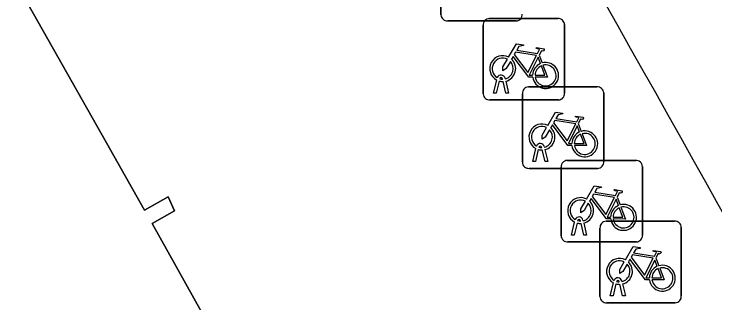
# Model space of a CAD drawing. Extents: x 161087 to 161926, y 382572 to 383873.
# Drawn here: x 161526.46 to 161535.07, y 383345.56 to 383349.11 of the extents above; entities that cross this region are included whole.
import ezdxf

# ---------------------------------------------------------------- set-up
doc = ezdxf.new("R2010")
doc.units = 0
for name, color, linetype in [('IMGEO_Fietsenrek', 7, 'Continuous'), ('IMGEO_Fietspad_gesloten', 7, 'Continuous'), ('IMGEO_Pand', 7, 'Continuous'), ('IMGEO_Voetpad_open', 7, 'Continuous')]:
    doc.layers.add(name, color=color, linetype=linetype)

msp = doc.modelspace()

# ---------------------------------------------------------------- linework, layer by layer
at = {"layer": 'IMGEO_Fietsenrek'}
for p, q in [((161531.7035, 383349.0989), (161531.7035, 383349.9398)), ((161531.7035, 383349.9398), (161531.7035, 383349.0989)), ((161532.2969, 383349.0535), (161533.1378, 383349.0535)), ((161533.1378, 383349.0535), (161532.2969, 383349.0535)), ((161532.6281, 383349.0245), (161531.7872, 383349.0245)), ((161531.7872, 383349.0245), (161532.6281, 383349.0245)), ((161532.2225, 383348.1289), (161532.2225, 383348.9698)), ((161532.2225, 383348.9698), (161532.2225, 383348.1289)), ((161533.2215, 383348.9791), (161533.2215, 383348.1382)), ((161533.2215, 383348.1382), (161533.2215, 383348.9791)), ((161532.9092, 383348.6032), (161532.9455, 383348.508)), ((161532.3495, 383348.1383), (161532.3878, 383348.2983)), ((161532.4182, 383348.2861), (161532.3829, 383348.1383)), ((161532.4599, 383348.3099), (161532.4589, 383348.3142)), ((161532.501, 383348.1383), (161532.4671, 383348.28)), ((161532.4906, 383348.3214), (161532.4924, 383348.3135)), ((161532.4994, 383348.2843), (161532.5344, 383348.1383)), ((161532.7779, 383348.2145), (161533.6188, 383348.2145)), ((161533.6188, 383348.2145), (161532.7779, 383348.2145)), ((161532.3829, 383348.1383), (161532.3495, 383348.1383)), ((161532.5344, 383348.1383), (161532.501, 383348.1383)), ((161532.7035, 383347.2899), (161532.7035, 383348.1308)), ((161532.7035, 383348.1308), (161532.7035, 383347.2899)), ((161533.7025, 383348.1401), (161533.7025, 383347.2992)), ((161533.7025, 383347.2992), (161533.7025, 383348.1401)), ((161533.1471, 383348.0545), (161532.3062, 383348.0545)), ((161532.3062, 383348.0545), (161533.1471, 383348.0545)), ((161533.3902, 383347.7642), (161533.4265, 383347.669)), ((161532.8305, 383347.2993), (161532.8688, 383347.4593)), ((161532.8992, 383347.4471), (161532.8639, 383347.2993)), ((161532.9409, 383347.4709), (161532.9399, 383347.4752)), ((161532.982, 383347.2993), (161532.9481, 383347.441)), ((161532.9716, 383347.4824), (161532.9734, 383347.4745)), ((161532.9804, 383347.4453), (161533.0154, 383347.2993)), ((161532.8639, 383347.2993), (161532.8305, 383347.2993)), ((161533.0154, 383347.2993), (161532.982, 383347.2993)), ((161533.2539, 383347.3125), (161534.0948, 383347.3125)), ((161534.0948, 383347.3125), (161533.2539, 383347.3125)), ((161534.1785, 383347.2381), (161534.1785, 383346.3972)), ((161534.1785, 383346.3972), (161534.1785, 383347.2381)), ((161533.6281, 383347.2155), (161532.7872, 383347.2155)), ((161532.7872, 383347.2155), (161533.6281, 383347.2155)), ((161533.1795, 383346.3879), (161533.1795, 383347.2288)), ((161533.1795, 383347.2288), (161533.1795, 383346.3879)), ((161533.8662, 383346.8622), (161533.9025, 383346.767)), ((161533.3065, 383346.3973), (161533.3448, 383346.5573)), ((161533.4169, 383346.5689), (161533.4159, 383346.5732)), ((161533.4476, 383346.5804), (161533.4494, 383346.5725)), ((161533.7309, 383346.5665), (161534.5718, 383346.5665)), ((161534.5718, 383346.5665), (161533.7309, 383346.5665)), ((161533.3752, 383346.5451), (161533.3399, 383346.3973)), ((161533.458, 383346.3973), (161533.4241, 383346.539)), ((161533.4564, 383346.5433), (161533.4914, 383346.3973)), ((161533.6565, 383345.6419), (161533.6565, 383346.4828)), ((161533.6565, 383346.4828), (161533.6565, 383345.6419)), ((161534.6555, 383346.4921), (161534.6555, 383345.6512)), ((161534.6555, 383345.6512), (161534.6555, 383346.4921)), ((161533.3399, 383346.3973), (161533.3065, 383346.3973)), ((161533.4914, 383346.3973), (161533.458, 383346.3973)), ((161534.1041, 383346.3135), (161533.2632, 383346.3135)), ((161533.2632, 383346.3135), (161534.1041, 383346.3135)), ((161534.3432, 383346.1162), (161534.3795, 383346.021)), ((161533.7835, 383345.6513), (161533.8218, 383345.8113)), ((161533.8522, 383345.7991), (161533.8169, 383345.6513)), ((161533.8939, 383345.8229), (161533.8929, 383345.8272)), ((161533.935, 383345.6513), (161533.9011, 383345.793)), ((161533.9246, 383345.8344), (161533.9264, 383345.8265)), ((161533.9334, 383345.7973), (161533.9684, 383345.6513)), ((161533.8169, 383345.6513), (161533.7835, 383345.6513)), ((161533.9684, 383345.6513), (161533.935, 383345.6513)), ((161534.5811, 383345.5675), (161533.7402, 383345.5675)), ((161533.7402, 383345.5675), (161534.5811, 383345.5675))]:
    msp.add_line(p, q, dxfattribs=at)
for points in [[(161532.5351, 383348.5802), (161532.6298, 383348.7437), (161532.716, 383348.7299), (161532.7177, 383348.7212), (161532.6616, 383348.7103), (161532.6354, 383348.665), (161532.8906, 383348.6242)], [(161532.8777, 383348.599), (161532.6209, 383348.64), (161532.6042, 383348.6112), (161532.7712, 383348.3909), (161532.8777, 383348.599)], [(161532.8906, 383348.6242), (161532.9156, 383348.673), (161532.9105, 383348.677), (161532.8873, 383348.6807), (161532.8746, 383348.6882), (161532.8736, 383348.6913), (161532.8758, 383348.6959), (161532.9706, 383348.6808), (161532.9729, 383348.6705), (161532.9635, 383348.6581), (161532.9511, 383348.6517), (161532.9366, 383348.6579), (161532.9092, 383348.6032)], [(161532.5558, 383348.5277), (161532.5042, 383348.4385), (161532.4643, 383348.4125), (161532.4655, 383348.46), (161532.52, 383348.5542)], [(161532.8308, 383348.3355), (161532.7811, 383348.3356), (161532.5904, 383348.5873), (161532.5714, 383348.5545)], [(161532.9257, 383348.501), (161532.8964, 383348.5778), (161532.787, 383348.3597), (161532.8297, 383348.3596)], [(161532.8597, 383348.3595), (161532.9796, 383348.3593), (161532.9364, 383348.4729)], [(161532.9562, 383348.4798), (161533.0112, 383348.3352), (161532.8611, 383348.3355)], [(161533.0161, 383347.7412), (161533.1108, 383347.9047), (161533.197, 383347.8909), (161533.1987, 383347.8822), (161533.1426, 383347.8713), (161533.1164, 383347.826), (161533.3716, 383347.7852)], [(161533.3716, 383347.7852), (161533.3966, 383347.834), (161533.3915, 383347.838), (161533.3683, 383347.8417), (161533.3556, 383347.8492), (161533.3546, 383347.8523), (161533.3568, 383347.8569), (161533.4516, 383347.8418), (161533.4539, 383347.8315), (161533.4445, 383347.8191), (161533.4321, 383347.8127), (161533.4176, 383347.8189), (161533.3902, 383347.7642)], [(161533.3587, 383347.76), (161533.1019, 383347.801), (161533.0852, 383347.7722), (161533.2522, 383347.5519), (161533.3587, 383347.76)], [(161533.0368, 383347.6887), (161532.9852, 383347.5995), (161532.9453, 383347.5735), (161532.9465, 383347.621), (161533.001, 383347.7152)], [(161533.3118, 383347.4965), (161533.2621, 383347.4966), (161533.0714, 383347.7483), (161533.0524, 383347.7155)], [(161533.4067, 383347.662), (161533.3774, 383347.7388), (161533.268, 383347.5207), (161533.3107, 383347.5206)], [(161533.3407, 383347.5205), (161533.4606, 383347.5203), (161533.4174, 383347.6339)], [(161533.4372, 383347.6408), (161533.4922, 383347.4962), (161533.3421, 383347.4965)], [(161533.4921, 383346.8392), (161533.5868, 383347.0027), (161533.673, 383346.9889), (161533.6747, 383346.9802), (161533.6186, 383346.9693), (161533.5924, 383346.924), (161533.8476, 383346.8832)], [(161533.8347, 383346.858), (161533.5779, 383346.899), (161533.5612, 383346.8702), (161533.7282, 383346.6499), (161533.8347, 383346.858)], [(161533.8476, 383346.8832), (161533.8726, 383346.932), (161533.8675, 383346.936), (161533.8443, 383346.9397), (161533.8316, 383346.9472), (161533.8306, 383346.9503), (161533.8328, 383346.9549), (161533.9276, 383346.9398), (161533.9299, 383346.9295), (161533.9205, 383346.9171), (161533.9081, 383346.9107), (161533.8936, 383346.9169), (161533.8662, 383346.8622)], [(161533.5128, 383346.7867), (161533.4612, 383346.6975), (161533.4213, 383346.6715), (161533.4225, 383346.719), (161533.477, 383346.8132)], [(161533.7878, 383346.5945), (161533.7381, 383346.5946), (161533.5474, 383346.8463), (161533.5284, 383346.8135)], [(161533.8827, 383346.76), (161533.8534, 383346.8368), (161533.744, 383346.6187), (161533.7867, 383346.6186)], [(161533.8167, 383346.6185), (161533.9366, 383346.6183), (161533.8934, 383346.7319)], [(161533.9132, 383346.7388), (161533.9682, 383346.5942), (161533.8181, 383346.5945)], [(161533.9691, 383346.0932), (161534.0638, 383346.2567), (161534.15, 383346.2429), (161534.1517, 383346.2342), (161534.0956, 383346.2233), (161534.0694, 383346.178), (161534.3246, 383346.1372)], [(161534.3246, 383346.1372), (161534.3496, 383346.186), (161534.3445, 383346.19), (161534.3213, 383346.1937), (161534.3086, 383346.2012), (161534.3076, 383346.2043), (161534.3098, 383346.2089), (161534.4046, 383346.1938), (161534.4069, 383346.1835), (161534.3975, 383346.1711), (161534.3851, 383346.1647), (161534.3706, 383346.1709), (161534.3432, 383346.1162)], [(161534.3117, 383346.112), (161534.0549, 383346.153), (161534.0382, 383346.1242), (161534.2052, 383345.9039), (161534.3117, 383346.112)], [(161533.9898, 383346.0407), (161533.9382, 383345.9515), (161533.8983, 383345.9255), (161533.8995, 383345.973), (161533.954, 383346.0672)], [(161534.2648, 383345.8485), (161534.2151, 383345.8486), (161534.0244, 383346.1003), (161534.0054, 383346.0675)], [(161534.3597, 383346.014), (161534.3304, 383346.0908), (161534.221, 383345.8727), (161534.2637, 383345.8726)], [(161534.2937, 383345.8725), (161534.4136, 383345.8723), (161534.3704, 383345.9859)], [(161534.3902, 383345.9928), (161534.4452, 383345.8482), (161534.2951, 383345.8485)]]:
    msp.add_lwpolyline(points, dxfattribs=at)
for centre, radius, start, end in [((161531.7814, 383349.1022), 0.0779, 182.4484, 274.28452), ((161531.7814, 383349.1022), 0.0779, 182.4484, 274.28452), ((161532.3002, 383348.9756), 0.0779, 92.4484, 184.28452), ((161532.3002, 383348.9756), 0.0779, 92.4484, 184.28452), ((161532.6248, 383349.1024), 0.0779, 272.4484, 4.28452), ((161532.6248, 383349.1024), 0.0779, 272.4484, 4.28452), ((161533.1436, 383348.9758), 0.0779, 2.4484, 94.28452), ((161533.1436, 383348.9758), 0.0779, 2.4484, 94.28452), ((161532.4621, 383348.4389), 0.159, 62.67661, 242.13685), ((161532.4621, 383348.4389), 0.129, 63.31916, 238.90302), ((161532.4621, 383348.4389), 0.159, 283.5766, 46.60424), ((161532.4621, 383348.4389), 0.129, 283.60429, 43.43025), ((161532.9887, 383348.3549), 0.159, 113.3408, 178.32165), ((161532.9887, 383348.3549), 0.159, 187.0065, 105.77075), ((161532.9887, 383348.3549), 0.129, 113.92302, 177.95563), ((161532.9887, 383348.3549), 0.129, 188.67146, 104.58832), ((161532.4419, 383348.3103), 0.0499, 12.8025, 158.69338), ((161532.4621, 383348.4389), 0.159, 253.99666, 271.78671), ((161532.4419, 383348.3103), 0.0174, 12.8025, 163.45023), ((161532.4621, 383348.4389), 0.129, 253.41502, 269.02044), ((161532.7812, 383348.1366), 0.0779, 92.4484, 184.28452), ((161532.7812, 383348.1366), 0.0779, 92.4484, 184.28452), ((161533.6246, 383348.1368), 0.0779, 2.4484, 94.28452), ((161533.6246, 383348.1368), 0.0779, 2.4484, 94.28452), ((161532.3004, 383348.1322), 0.0779, 182.4484, 274.28452), ((161532.3004, 383348.1322), 0.0779, 182.4484, 274.28452), ((161533.1438, 383348.1324), 0.0779, 272.4484, 4.28452), ((161533.1438, 383348.1324), 0.0779, 272.4484, 4.28452), ((161532.9431, 383347.5999), 0.159, 62.67661, 242.13685), ((161532.9431, 383347.5999), 0.129, 63.31916, 238.90302), ((161532.9431, 383347.5999), 0.129, 283.60429, 43.43025), ((161532.9431, 383347.5999), 0.159, 283.5766, 46.60424), ((161533.4697, 383347.5159), 0.159, 187.0065, 105.77075), ((161533.4697, 383347.5159), 0.159, 113.3408, 178.32165), ((161533.4697, 383347.5159), 0.129, 113.92302, 177.95563), ((161533.4697, 383347.5159), 0.129, 188.67146, 104.58832), ((161532.9229, 383347.4713), 0.0499, 12.8025, 158.69338), ((161532.9431, 383347.5999), 0.159, 253.99666, 271.78671), ((161532.9229, 383347.4713), 0.0174, 12.8025, 163.45023), ((161532.9431, 383347.5999), 0.129, 253.41502, 269.02044), ((161532.7814, 383347.2932), 0.0779, 182.4484, 274.28452), ((161532.7814, 383347.2932), 0.0779, 182.4484, 274.28452), ((161533.2572, 383347.2346), 0.0779, 92.4484, 184.28452), ((161533.2572, 383347.2346), 0.0779, 92.4484, 184.28452), ((161533.6248, 383347.2934), 0.0779, 272.4484, 4.28452), ((161533.6248, 383347.2934), 0.0779, 272.4484, 4.28452), ((161534.1006, 383347.2348), 0.0779, 2.4484, 94.28452), ((161534.1006, 383347.2348), 0.0779, 2.4484, 94.28452), ((161533.4191, 383346.6979), 0.159, 62.67661, 242.13685), ((161533.4191, 383346.6979), 0.129, 63.31916, 238.90302), ((161533.4191, 383346.6979), 0.159, 283.5766, 46.60424), ((161533.4191, 383346.6979), 0.129, 283.60429, 43.43025), ((161533.9457, 383346.6139), 0.159, 113.3408, 178.32165), ((161533.9457, 383346.6139), 0.159, 187.0065, 105.77075), ((161533.9457, 383346.6139), 0.129, 113.92302, 177.95563), ((161533.9457, 383346.6139), 0.129, 188.67146, 104.58832), ((161533.3989, 383346.5693), 0.0499, 12.8025, 158.69338), ((161533.3989, 383346.5693), 0.0174, 12.8025, 163.45023), ((161533.4191, 383346.6979), 0.129, 253.41502, 269.02044), ((161533.7342, 383346.4886), 0.0779, 92.4484, 184.28452), ((161533.7342, 383346.4886), 0.0779, 92.4484, 184.28452), ((161534.5776, 383346.4888), 0.0779, 2.4484, 94.28452), ((161534.5776, 383346.4888), 0.0779, 2.4484, 94.28452), ((161533.4191, 383346.6979), 0.159, 253.99666, 271.78671), ((161533.2574, 383346.3912), 0.0779, 182.4484, 274.28452), ((161533.2574, 383346.3912), 0.0779, 182.4484, 274.28452), ((161534.1008, 383346.3914), 0.0779, 272.4484, 4.28452), ((161534.1008, 383346.3914), 0.0779, 272.4484, 4.28452), ((161533.8961, 383345.9519), 0.159, 62.67661, 242.13685), ((161533.8961, 383345.9519), 0.129, 63.31916, 238.90302), ((161533.8961, 383345.9519), 0.129, 283.60429, 43.43025), ((161533.8961, 383345.9519), 0.159, 283.5766, 46.60424), ((161534.4227, 383345.8679), 0.159, 113.3408, 178.32165), ((161534.4227, 383345.8679), 0.159, 187.0065, 105.77075), ((161534.4227, 383345.8679), 0.129, 113.92302, 177.95563), ((161534.4227, 383345.8679), 0.129, 188.67146, 104.58832), ((161533.8759, 383345.8233), 0.0499, 12.8025, 158.69338), ((161533.8961, 383345.9519), 0.159, 253.99666, 271.78671), ((161533.8759, 383345.8233), 0.0174, 12.8025, 163.45023), ((161533.8961, 383345.9519), 0.129, 253.41502, 269.02044), ((161533.7344, 383345.6452), 0.0779, 182.4484, 274.28452), ((161533.7344, 383345.6452), 0.0779, 182.4484, 274.28452), ((161534.5778, 383345.6454), 0.0779, 272.4484, 4.28452), ((161534.5778, 383345.6454), 0.0779, 272.4484, 4.28452)]:
    msp.add_arc(centre, radius, start, end, dxfattribs=at)
at = {"layer": 'IMGEO_Fietspad_gesloten'}
msp.add_arc((165923.8498, 385817.7166), 5036.5282, 209.2518376, 209.4801537, dxfattribs=at)
at = {"layer": 'IMGEO_Pand'}
msp.add_lwpolyline([(161528.769, 383345.449), (161528.155, 383346.538), (161528.433, 383346.695), (161528.354, 383346.866), (161528.062, 383346.701), (161527.595, 383347.528), (161526.454, 383349.55), (161526.743, 383349.713), (161526.659, 383349.88), (161526.362, 383349.712), (161525.677, 383350.926), (161525.84, 383351.029), (161525.796, 383351.119), (161525.882, 383351.18), (161525.529, 383351.835), (161524.602, 383352.269), (161524.447, 383352.043), (161522.178, 383353.595), (161520.22, 383355.498), (161519.104, 383356.897), (161518.646, 383358.01), (161517.265, 383361.372), (161516.957, 383362.957), (161516.78, 383365.578)], dxfattribs=at)
at = {"layer": 'IMGEO_Voetpad_open'}
msp.add_lwpolyline([(161516.78, 383365.578), (161516.957, 383362.957), (161517.265, 383361.372), (161518.646, 383358.01), (161519.104, 383356.897), (161520.22, 383355.498), (161522.178, 383353.595), (161524.447, 383352.043), (161524.602, 383352.269), (161525.529, 383351.835), (161525.882, 383351.18), (161525.796, 383351.119), (161525.84, 383351.029), (161525.677, 383350.926), (161526.362, 383349.712), (161526.659, 383349.88), (161526.743, 383349.713), (161526.454, 383349.55), (161527.595, 383347.528), (161528.062, 383346.701), (161528.354, 383346.866), (161528.433, 383346.695), (161528.155, 383346.538), (161528.769, 383345.449)], dxfattribs=at)
msp.add_arc((165923.8498, 385817.7166), 5036.5282, 209.2518376, 209.4801537, dxfattribs=at)

doc.saveas('drawing.dxf')
